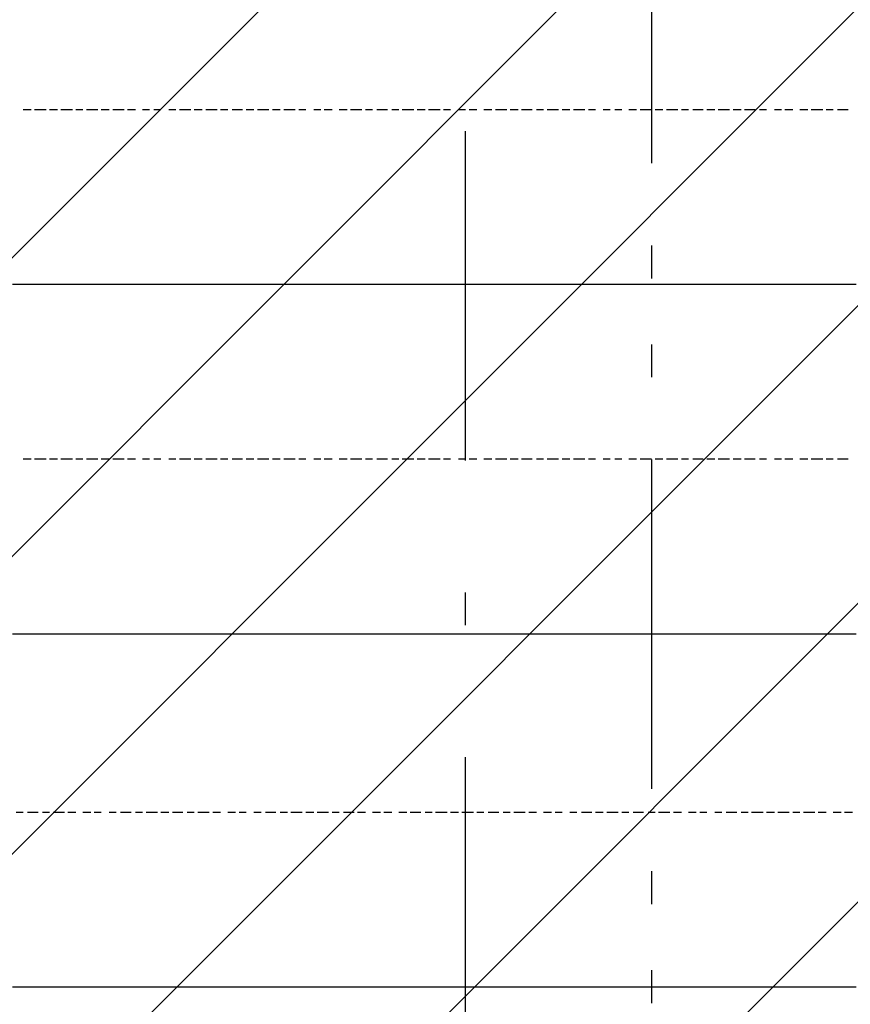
# Model space of a CAD drawing. Extents: x 997 to 109698, y 921 to 94021.
# Tile 583 of 656: x 25978 to 26924, y 49802 to 50923. Entities that reach past the tile are written whole.
import ezdxf

# ---------------------------------------------------------------- set-up
doc = ezdxf.new("R2010")
doc.units = 0
doc.header["$MEASUREMENT"] = 0
for name, color, linetype in [('12', 7, 'CONTINUOUS'), ('28', 7, 'CONTINUOUS'), ('40', 7, 'CONTINUOUS')]:
    doc.layers.add(name, color=color, linetype=linetype)

msp = doc.modelspace()

# ---------------------------------------------------------------- linework, layer by layer
at = {"layer": '12', "color": 1}
for p, q in [((25990.630503, 50820.563401), (25981.630503, 50820.563401)), ((26007.630503, 50820.563401), (25994.630503, 50820.563401)), ((26020.630503, 50820.563401), (26011.630503, 50820.563401)), ((26037.630503, 50820.563401), (26024.630503, 50820.563401)), ((26049.630503, 50820.563401), (26041.630503, 50820.563401)), ((26066.630503, 50820.563401), (26053.630503, 50820.563401)), ((26079.630503, 50820.563401), (26070.630503, 50820.563401)), ((26096.630503, 50820.563401), (26083.630503, 50820.563401)), ((26109.630503, 50820.563401), (26100.630503, 50820.563401)), ((26125.630503, 50820.563401), (26117.630503, 50820.563401)), ((26138.630503, 50820.563401), (26130.630503, 50820.563401)), ((26155.630503, 50820.563401), (26147.630503, 50820.563401)), ((26172.630503, 50820.563401), (26159.630503, 50820.563401)), ((26185.630503, 50820.563401), (26176.630503, 50820.563401)), ((26202.630503, 50820.563401), (26189.630503, 50820.563401)), ((26214.630503, 50820.563401), (26206.630503, 50820.563401)), ((26231.630503, 50820.563401), (26219.630503, 50820.563401)), ((26244.630503, 50820.563401), (26235.630503, 50820.563401)), ((26261.630503, 50820.563401), (26248.630503, 50820.563401)), ((26274.630503, 50820.563401), (26265.630503, 50820.563401)), ((26291.630503, 50820.563401), (26278.630503, 50820.563401)), ((26303.630503, 50820.563401), (26295.630503, 50820.563401)), ((26320.630503, 50820.563401), (26312.630503, 50820.563401)), ((26333.630503, 50820.563401), (26324.630503, 50820.563401)), ((26350.630503, 50820.563401), (26341.630503, 50820.563401)), ((26367.630503, 50820.563401), (26354.630503, 50820.563401)), ((26379.630503, 50820.563401), (26371.630503, 50820.563401)), ((26396.630503, 50820.563401), (26384.630503, 50820.563401)), ((26409.630503, 50820.563401), (26401.630503, 50820.563401)), ((26426.630503, 50820.563401), (26413.630503, 50820.563401)), ((26439.630503, 50820.563401), (26430.630503, 50820.563401)), ((26456.630503, 50820.563401), (26443.630503, 50820.563401)), ((26468.630503, 50820.563401), (26460.630503, 50820.563401)), ((26485.630503, 50820.563401), (26477.630503, 50820.563401)), ((26498.630503, 50820.563401), (26489.630503, 50820.563401)), ((26515.630503, 50820.563401), (26506.630503, 50820.563401)), ((26532.630503, 50820.563401), (26519.630503, 50820.563401)), ((26545.630503, 50820.563401), (26536.630503, 50820.563401)), ((26561.630503, 50820.563401), (26549.630503, 50820.563401)), ((26574.630503, 50820.563401), (26566.630503, 50820.563401)), ((26591.630503, 50820.563401), (26578.630503, 50820.563401)), ((26604.630503, 50820.563401), (26595.630503, 50820.563401)), ((26621.630503, 50820.563401), (26608.630503, 50820.563401)), ((26633.630503, 50820.563401), (26625.630503, 50820.563401)), ((26650.630503, 50820.563401), (26642.630503, 50820.563401)), ((26663.630503, 50820.563401), (26655.630503, 50820.563401)), ((26680.630503, 50820.563401), (26671.630503, 50820.563401)), ((26697.630503, 50820.563401), (26684.630503, 50820.563401)), ((26710.630503, 50820.563401), (26701.630503, 50820.563401)), ((26727.630503, 50820.563401), (26714.630503, 50820.563401)), ((26739.630503, 50820.563401), (26731.630503, 50820.563401)), ((26756.630503, 50820.563401), (26744.630503, 50820.563401)), ((26769.630503, 50820.563401), (26760.630503, 50820.563401)), ((26786.630503, 50820.563401), (26773.630503, 50820.563401)), ((26799.630503, 50820.563401), (26790.630503, 50820.563401)), ((26815.630503, 50820.563401), (26803.630503, 50820.563401)), ((26828.630503, 50820.563401), (26820.630503, 50820.563401)), ((26845.630503, 50820.563401), (26837.630503, 50820.563401)), ((26858.630503, 50820.563401), (26849.630503, 50820.563401)), ((26875.630503, 50820.563401), (26866.630503, 50820.563401)), ((26892.630503, 50820.563401), (26879.630503, 50820.563401)), ((26904.630503, 50820.563401), (26896.630503, 50820.563401)), ((26921.630503, 50820.563401), (26909.630503, 50820.563401)), ((25990.630503, 50422.563401), (25981.630503, 50422.563401)), ((26007.630503, 50422.563401), (25994.630503, 50422.563401)), ((26020.630503, 50422.563401), (26011.630503, 50422.563401)), ((26037.630503, 50422.563401), (26024.630503, 50422.563401)), ((26049.630503, 50422.563401), (26041.630503, 50422.563401)), ((26066.630503, 50422.563401), (26053.630503, 50422.563401)), ((26079.630503, 50422.563401), (26070.630503, 50422.563401)), ((26096.630503, 50422.563401), (26083.630503, 50422.563401)), ((26109.630503, 50422.563401), (26100.630503, 50422.563401)), ((26125.630503, 50422.563401), (26117.630503, 50422.563401)), ((26138.630503, 50422.563401), (26130.630503, 50422.563401)), ((26155.630503, 50422.563401), (26147.630503, 50422.563401)), ((26172.630503, 50422.563401), (26159.630503, 50422.563401)), ((26185.630503, 50422.563401), (26176.630503, 50422.563401)), ((26202.630503, 50422.563401), (26189.630503, 50422.563401)), ((26214.630503, 50422.563401), (26206.630503, 50422.563401)), ((26231.630503, 50422.563401), (26219.630503, 50422.563401)), ((26244.630503, 50422.563401), (26235.630503, 50422.563401)), ((26261.630503, 50422.563401), (26248.630503, 50422.563401)), ((26274.630503, 50422.563401), (26265.630503, 50422.563401)), ((26291.630503, 50422.563401), (26278.630503, 50422.563401)), ((26303.630503, 50422.563401), (26295.630503, 50422.563401)), ((26320.630503, 50422.563401), (26312.630503, 50422.563401)), ((26333.630503, 50422.563401), (26324.630503, 50422.563401)), ((26350.630503, 50422.563401), (26341.630503, 50422.563401)), ((26367.630503, 50422.563401), (26354.630503, 50422.563401)), ((26379.630503, 50422.563401), (26371.630503, 50422.563401)), ((26396.630503, 50422.563401), (26384.630503, 50422.563401)), ((26409.630503, 50422.563401), (26401.630503, 50422.563401)), ((26426.630503, 50422.563401), (26413.630503, 50422.563401)), ((26439.630503, 50422.563401), (26430.630503, 50422.563401)), ((26456.630503, 50422.563401), (26443.630503, 50422.563401)), ((26468.630503, 50422.563401), (26460.630503, 50422.563401)), ((26485.630503, 50422.563401), (26477.630503, 50422.563401)), ((26498.630503, 50422.563401), (26489.630503, 50422.563401)), ((26515.630503, 50422.563401), (26506.630503, 50422.563401)), ((26532.630503, 50422.563401), (26519.630503, 50422.563401)), ((26545.630503, 50422.563401), (26536.630503, 50422.563401)), ((26561.630503, 50422.563401), (26549.630503, 50422.563401)), ((26574.630503, 50422.563401), (26566.630503, 50422.563401)), ((26591.630503, 50422.563401), (26578.630503, 50422.563401)), ((26604.630503, 50422.563401), (26595.630503, 50422.563401)), ((26621.630503, 50422.563401), (26608.630503, 50422.563401)), ((26633.630503, 50422.563401), (26625.630503, 50422.563401)), ((26650.630503, 50422.563401), (26642.630503, 50422.563401)), ((26663.630503, 50422.563401), (26655.630503, 50422.563401)), ((26680.630503, 50422.563401), (26671.630503, 50422.563401)), ((26697.630503, 50422.563401), (26684.630503, 50422.563401)), ((26710.630503, 50422.563401), (26701.630503, 50422.563401)), ((26727.630503, 50422.563401), (26714.630503, 50422.563401)), ((26739.630503, 50422.563401), (26731.630503, 50422.563401)), ((26756.630503, 50422.563401), (26744.630503, 50422.563401)), ((26769.630503, 50422.563401), (26760.630503, 50422.563401)), ((26786.630503, 50422.563401), (26773.630503, 50422.563401)), ((26799.630503, 50422.563401), (26790.630503, 50422.563401)), ((26815.630503, 50422.563401), (26803.630503, 50422.563401)), ((26828.630503, 50422.563401), (26820.630503, 50422.563401)), ((26845.630503, 50422.563401), (26837.630503, 50422.563401)), ((26858.630503, 50422.563401), (26849.630503, 50422.563401)), ((26875.630503, 50422.563401), (26866.630503, 50422.563401)), ((26892.630503, 50422.563401), (26879.630503, 50422.563401)), ((26904.630503, 50422.563401), (26896.630503, 50422.563401)), ((26921.630503, 50422.563401), (26909.630503, 50422.563401)), ((25981.630503, 50020.563401), (25973.630503, 50020.563401)), ((25998.630503, 50020.563401), (25986.630503, 50020.563401)), ((26011.630503, 50020.563401), (26003.630503, 50020.563401)), ((26028.630503, 50020.563401), (26015.630503, 50020.563401)), ((26041.630503, 50020.563401), (26032.630503, 50020.563401)), ((26058.630503, 50020.563401), (26049.630503, 50020.563401)), ((26070.630503, 50020.563401), (26062.630503, 50020.563401)), ((26087.630503, 50020.563401), (26079.630503, 50020.563401)), ((26104.630503, 50020.563401), (26092.630503, 50020.563401)), ((26117.630503, 50020.563401), (26109.630503, 50020.563401)), ((26134.630503, 50020.563401), (26121.630503, 50020.563401)), ((26147.630503, 50020.563401), (26138.630503, 50020.563401)), ((26163.630503, 50020.563401), (26151.630503, 50020.563401)), ((26176.630503, 50020.563401), (26168.630503, 50020.563401)), ((26193.630503, 50020.563401), (26180.630503, 50020.563401)), ((26206.630503, 50020.563401), (26197.630503, 50020.563401)), ((26223.630503, 50020.563401), (26214.630503, 50020.563401)), ((26235.630503, 50020.563401), (26227.630503, 50020.563401)), ((26252.630503, 50020.563401), (26244.630503, 50020.563401)), ((26269.630503, 50020.563401), (26257.630503, 50020.563401)), ((26282.630503, 50020.563401), (26274.630503, 50020.563401)), ((26299.630503, 50020.563401), (26286.630503, 50020.563401)), ((26312.630503, 50020.563401), (26303.630503, 50020.563401)), ((26329.630503, 50020.563401), (26316.630503, 50020.563401)), ((26341.630503, 50020.563401), (26333.630503, 50020.563401)), ((26358.630503, 50020.563401), (26346.630503, 50020.563401)), ((26371.630503, 50020.563401), (26362.630503, 50020.563401)), ((26388.630503, 50020.563401), (26379.630503, 50020.563401)), ((26401.630503, 50020.563401), (26392.630503, 50020.563401)), ((26418.630503, 50020.563401), (26409.630503, 50020.563401)), ((26434.630503, 50020.563401), (26422.630503, 50020.563401)), ((26447.630503, 50020.563401), (26439.630503, 50020.563401)), ((26464.630503, 50020.563401), (26451.630503, 50020.563401)), ((26477.630503, 50020.563401), (26468.630503, 50020.563401)), ((26494.630503, 50020.563401), (26481.630503, 50020.563401)), ((26506.630503, 50020.563401), (26498.630503, 50020.563401)), ((26523.630503, 50020.563401), (26511.630503, 50020.563401)), ((26536.630503, 50020.563401), (26528.630503, 50020.563401)), ((26553.630503, 50020.563401), (26540.630503, 50020.563401)), ((26566.630503, 50020.563401), (26557.630503, 50020.563401)), ((26583.630503, 50020.563401), (26574.630503, 50020.563401)), ((26595.630503, 50020.563401), (26587.630503, 50020.563401)), ((26612.630503, 50020.563401), (26604.630503, 50020.563401)), ((26629.630503, 50020.563401), (26617.630503, 50020.563401)), ((26642.630503, 50020.563401), (26633.630503, 50020.563401)), ((26659.630503, 50020.563401), (26646.630503, 50020.563401)), ((26671.630503, 50020.563401), (26663.630503, 50020.563401)), ((26688.630503, 50020.563401), (26676.630503, 50020.563401)), ((26701.630503, 50020.563401), (26693.630503, 50020.563401)), ((26718.630503, 50020.563401), (26705.630503, 50020.563401)), ((26731.630503, 50020.563401), (26722.630503, 50020.563401)), ((26748.630503, 50020.563401), (26739.630503, 50020.563401)), ((26760.630503, 50020.563401), (26752.630503, 50020.563401)), ((26777.630503, 50020.563401), (26769.630503, 50020.563401)), ((26794.630503, 50020.563401), (26782.630503, 50020.563401)), ((26807.630503, 50020.563401), (26799.630503, 50020.563401)), ((26824.630503, 50020.563401), (26811.630503, 50020.563401)), ((26837.630503, 50020.563401), (26828.630503, 50020.563401)), ((26854.630503, 50020.563401), (26841.630503, 50020.563401)), ((26866.630503, 50020.563401), (26858.630503, 50020.563401)), ((26883.630503, 50020.563401), (26870.630503, 50020.563401)), ((26896.630503, 50020.563401), (26887.630503, 50020.563401)), ((26913.630503, 50020.563401), (26904.630503, 50020.563401)), ((26926.630503, 50020.563401), (26917.630503, 50020.563401))]:
    msp.add_line(p, q, dxfattribs=at)
at = {"layer": '12', "color": 5}
for p, q in [((25981.630503, 50621.563401), (25969.630503, 50621.563401)), ((25990.630503, 50621.563401), (25981.630503, 50621.563401)), ((25998.630503, 50621.563401), (25990.630503, 50621.563401)), ((26011.630503, 50621.563401), (25998.630503, 50621.563401)), ((26020.630503, 50621.563401), (26011.630503, 50621.563401)), ((26028.630503, 50621.563401), (26020.630503, 50621.563401)), ((26041.630503, 50621.563401), (26028.630503, 50621.563401)), ((26049.630503, 50621.563401), (26041.630503, 50621.563401)), ((26062.630503, 50621.563401), (26049.630503, 50621.563401)), ((26070.630503, 50621.563401), (26062.630503, 50621.563401)), ((26079.630503, 50621.563401), (26070.630503, 50621.563401)), ((26092.630503, 50621.563401), (26079.630503, 50621.563401)), ((26100.630503, 50621.563401), (26092.630503, 50621.563401)), ((26109.630503, 50621.563401), (26100.630503, 50621.563401)), ((26121.630503, 50621.563401), (26109.630503, 50621.563401)), ((26130.630503, 50621.563401), (26121.630503, 50621.563401)), ((26138.630503, 50621.563401), (26130.630503, 50621.563401)), ((26151.630503, 50621.563401), (26138.630503, 50621.563401)), ((26159.630503, 50621.563401), (26151.630503, 50621.563401)), ((26172.630503, 50621.563401), (26159.630503, 50621.563401)), ((26180.630503, 50621.563401), (26172.630503, 50621.563401)), ((26189.630503, 50621.563401), (26180.630503, 50621.563401)), ((26202.630503, 50621.563401), (26189.630503, 50621.563401)), ((26210.630503, 50621.563401), (26202.630503, 50621.563401)), ((26219.630503, 50621.563401), (26210.630503, 50621.563401)), ((26231.630503, 50621.563401), (26219.630503, 50621.563401)), ((26240.630503, 50621.563401), (26231.630503, 50621.563401)), ((26248.630503, 50621.563401), (26240.630503, 50621.563401)), ((26261.630503, 50621.563401), (26248.630503, 50621.563401)), ((26269.630503, 50621.563401), (26261.630503, 50621.563401)), ((26278.630503, 50621.563401), (26269.630503, 50621.563401)), ((26291.630503, 50621.563401), (26278.630503, 50621.563401)), ((26299.630503, 50621.563401), (26291.630503, 50621.563401)), ((26312.630503, 50621.563401), (26299.630503, 50621.563401)), ((26320.630503, 50621.563401), (26312.630503, 50621.563401)), ((26329.630503, 50621.563401), (26320.630503, 50621.563401)), ((26341.630503, 50621.563401), (26329.630503, 50621.563401)), ((26350.630503, 50621.563401), (26341.630503, 50621.563401)), ((26358.630503, 50621.563401), (26350.630503, 50621.563401)), ((26371.630503, 50621.563401), (26358.630503, 50621.563401)), ((26379.630503, 50621.563401), (26371.630503, 50621.563401)), ((26388.630503, 50621.563401), (26379.630503, 50621.563401)), ((26401.630503, 50621.563401), (26388.630503, 50621.563401)), ((26409.630503, 50621.563401), (26401.630503, 50621.563401)), ((26422.630503, 50621.563401), (26409.630503, 50621.563401)), ((26430.630503, 50621.563401), (26422.630503, 50621.563401)), ((26439.630503, 50621.563401), (26430.630503, 50621.563401)), ((26451.630503, 50621.563401), (26439.630503, 50621.563401)), ((26460.630503, 50621.563401), (26451.630503, 50621.563401)), ((26468.630503, 50621.563401), (26460.630503, 50621.563401)), ((26481.630503, 50621.563401), (26468.630503, 50621.563401)), ((26489.630503, 50621.563401), (26481.630503, 50621.563401)), ((26498.630503, 50621.563401), (26489.630503, 50621.563401)), ((26511.630503, 50621.563401), (26498.630503, 50621.563401)), ((26519.630503, 50621.563401), (26511.630503, 50621.563401)), ((26532.630503, 50621.563401), (26519.630503, 50621.563401)), ((26540.630503, 50621.563401), (26532.630503, 50621.563401)), ((26549.630503, 50621.563401), (26540.630503, 50621.563401)), ((26561.630503, 50621.563401), (26549.630503, 50621.563401)), ((26570.630503, 50621.563401), (26561.630503, 50621.563401)), ((26578.630503, 50621.563401), (26570.630503, 50621.563401)), ((26591.630503, 50621.563401), (26578.630503, 50621.563401)), ((26600.630503, 50621.563401), (26591.630503, 50621.563401)), ((26608.630503, 50621.563401), (26600.630503, 50621.563401)), ((26621.630503, 50621.563401), (26608.630503, 50621.563401)), ((26629.630503, 50621.563401), (26621.630503, 50621.563401)), ((26642.630503, 50621.563401), (26629.630503, 50621.563401)), ((26650.630503, 50621.563401), (26642.630503, 50621.563401)), ((26659.630503, 50621.563401), (26650.630503, 50621.563401)), ((26671.630503, 50621.563401), (26659.630503, 50621.563401)), ((26680.630503, 50621.563401), (26671.630503, 50621.563401)), ((26688.630503, 50621.563401), (26680.630503, 50621.563401)), ((26701.630503, 50621.563401), (26688.630503, 50621.563401)), ((26710.630503, 50621.563401), (26701.630503, 50621.563401)), ((26718.630503, 50621.563401), (26710.630503, 50621.563401)), ((26731.630503, 50621.563401), (26718.630503, 50621.563401)), ((26739.630503, 50621.563401), (26731.630503, 50621.563401)), ((26752.630503, 50621.563401), (26739.630503, 50621.563401)), ((26760.630503, 50621.563401), (26752.630503, 50621.563401)), ((26769.630503, 50621.563401), (26760.630503, 50621.563401)), ((26782.630503, 50621.563401), (26769.630503, 50621.563401)), ((26790.630503, 50621.563401), (26782.630503, 50621.563401)), ((26799.630503, 50621.563401), (26790.630503, 50621.563401)), ((26811.630503, 50621.563401), (26799.630503, 50621.563401)), ((26820.630503, 50621.563401), (26811.630503, 50621.563401)), ((26828.630503, 50621.563401), (26820.630503, 50621.563401)), ((26841.630503, 50621.563401), (26828.630503, 50621.563401)), ((26849.630503, 50621.563401), (26841.630503, 50621.563401)), ((26858.630503, 50621.563401), (26849.630503, 50621.563401)), ((26870.630503, 50621.563401), (26858.630503, 50621.563401)), ((26879.630503, 50621.563401), (26870.630503, 50621.563401)), ((26892.630503, 50621.563401), (26879.630503, 50621.563401)), ((26900.630503, 50621.563401), (26892.630503, 50621.563401)), ((26909.630503, 50621.563401), (26900.630503, 50621.563401)), ((26921.630503, 50621.563401), (26909.630503, 50621.563401)), ((26930.630503, 50621.563401), (26921.630503, 50621.563401)), ((25981.630503, 50223.563401), (25969.630503, 50223.563401)), ((25990.630503, 50223.563401), (25981.630503, 50223.563401)), ((25998.630503, 50223.563401), (25990.630503, 50223.563401)), ((26011.630503, 50223.563401), (25998.630503, 50223.563401)), ((26020.630503, 50223.563401), (26011.630503, 50223.563401)), ((26028.630503, 50223.563401), (26020.630503, 50223.563401)), ((26041.630503, 50223.563401), (26028.630503, 50223.563401)), ((26049.630503, 50223.563401), (26041.630503, 50223.563401)), ((26062.630503, 50223.563401), (26049.630503, 50223.563401)), ((26070.630503, 50223.563401), (26062.630503, 50223.563401)), ((26079.630503, 50223.563401), (26070.630503, 50223.563401)), ((26092.630503, 50223.563401), (26079.630503, 50223.563401)), ((26100.630503, 50223.563401), (26092.630503, 50223.563401)), ((26109.630503, 50223.563401), (26100.630503, 50223.563401)), ((26121.630503, 50223.563401), (26109.630503, 50223.563401)), ((26130.630503, 50223.563401), (26121.630503, 50223.563401)), ((26138.630503, 50223.563401), (26130.630503, 50223.563401)), ((26151.630503, 50223.563401), (26138.630503, 50223.563401)), ((26159.630503, 50223.563401), (26151.630503, 50223.563401)), ((26172.630503, 50223.563401), (26159.630503, 50223.563401)), ((26180.630503, 50223.563401), (26172.630503, 50223.563401)), ((26189.630503, 50223.563401), (26180.630503, 50223.563401)), ((26202.630503, 50223.563401), (26189.630503, 50223.563401)), ((26210.630503, 50223.563401), (26202.630503, 50223.563401)), ((26219.630503, 50223.563401), (26210.630503, 50223.563401)), ((26231.630503, 50223.563401), (26219.630503, 50223.563401)), ((26240.630503, 50223.563401), (26231.630503, 50223.563401)), ((26248.630503, 50223.563401), (26240.630503, 50223.563401)), ((26261.630503, 50223.563401), (26248.630503, 50223.563401)), ((26269.630503, 50223.563401), (26261.630503, 50223.563401)), ((26278.630503, 50223.563401), (26269.630503, 50223.563401)), ((26291.630503, 50223.563401), (26278.630503, 50223.563401)), ((26299.630503, 50223.563401), (26291.630503, 50223.563401)), ((26312.630503, 50223.563401), (26299.630503, 50223.563401)), ((26320.630503, 50223.563401), (26312.630503, 50223.563401)), ((26329.630503, 50223.563401), (26320.630503, 50223.563401)), ((26341.630503, 50223.563401), (26329.630503, 50223.563401)), ((26350.630503, 50223.563401), (26341.630503, 50223.563401)), ((26358.630503, 50223.563401), (26350.630503, 50223.563401)), ((26371.630503, 50223.563401), (26358.630503, 50223.563401)), ((26379.630503, 50223.563401), (26371.630503, 50223.563401)), ((26388.630503, 50223.563401), (26379.630503, 50223.563401)), ((26401.630503, 50223.563401), (26388.630503, 50223.563401)), ((26409.630503, 50223.563401), (26401.630503, 50223.563401)), ((26422.630503, 50223.563401), (26409.630503, 50223.563401)), ((26430.630503, 50223.563401), (26422.630503, 50223.563401)), ((26439.630503, 50223.563401), (26430.630503, 50223.563401)), ((26451.630503, 50223.563401), (26439.630503, 50223.563401)), ((26460.630503, 50223.563401), (26451.630503, 50223.563401)), ((26468.630503, 50223.563401), (26460.630503, 50223.563401)), ((26481.630503, 50223.563401), (26468.630503, 50223.563401)), ((26489.630503, 50223.563401), (26481.630503, 50223.563401)), ((26498.630503, 50223.563401), (26489.630503, 50223.563401)), ((26511.630503, 50223.563401), (26498.630503, 50223.563401)), ((26519.630503, 50223.563401), (26511.630503, 50223.563401)), ((26532.630503, 50223.563401), (26519.630503, 50223.563401)), ((26540.630503, 50223.563401), (26532.630503, 50223.563401)), ((26549.630503, 50223.563401), (26540.630503, 50223.563401)), ((26561.630503, 50223.563401), (26549.630503, 50223.563401)), ((26570.630503, 50223.563401), (26561.630503, 50223.563401)), ((26578.630503, 50223.563401), (26570.630503, 50223.563401)), ((26591.630503, 50223.563401), (26578.630503, 50223.563401)), ((26600.630503, 50223.563401), (26591.630503, 50223.563401)), ((26608.630503, 50223.563401), (26600.630503, 50223.563401)), ((26621.630503, 50223.563401), (26608.630503, 50223.563401)), ((26629.630503, 50223.563401), (26621.630503, 50223.563401)), ((26642.630503, 50223.563401), (26629.630503, 50223.563401)), ((26650.630503, 50223.563401), (26642.630503, 50223.563401)), ((26659.630503, 50223.563401), (26650.630503, 50223.563401)), ((26671.630503, 50223.563401), (26659.630503, 50223.563401)), ((26680.630503, 50223.563401), (26671.630503, 50223.563401)), ((26688.630503, 50223.563401), (26680.630503, 50223.563401)), ((26701.630503, 50223.563401), (26688.630503, 50223.563401)), ((26710.630503, 50223.563401), (26701.630503, 50223.563401)), ((26718.630503, 50223.563401), (26710.630503, 50223.563401)), ((26731.630503, 50223.563401), (26718.630503, 50223.563401)), ((26739.630503, 50223.563401), (26731.630503, 50223.563401)), ((26752.630503, 50223.563401), (26739.630503, 50223.563401)), ((26760.630503, 50223.563401), (26752.630503, 50223.563401)), ((26769.630503, 50223.563401), (26760.630503, 50223.563401)), ((26782.630503, 50223.563401), (26769.630503, 50223.563401)), ((26790.630503, 50223.563401), (26782.630503, 50223.563401)), ((26799.630503, 50223.563401), (26790.630503, 50223.563401)), ((26811.630503, 50223.563401), (26799.630503, 50223.563401)), ((26820.630503, 50223.563401), (26811.630503, 50223.563401)), ((26828.630503, 50223.563401), (26820.630503, 50223.563401)), ((26841.630503, 50223.563401), (26828.630503, 50223.563401)), ((26849.630503, 50223.563401), (26841.630503, 50223.563401)), ((26858.630503, 50223.563401), (26849.630503, 50223.563401)), ((26870.630503, 50223.563401), (26858.630503, 50223.563401)), ((26879.630503, 50223.563401), (26870.630503, 50223.563401)), ((26892.630503, 50223.563401), (26879.630503, 50223.563401)), ((26900.630503, 50223.563401), (26892.630503, 50223.563401)), ((26909.630503, 50223.563401), (26900.630503, 50223.563401)), ((26921.630503, 50223.563401), (26909.630503, 50223.563401)), ((26930.630503, 50223.563401), (26921.630503, 50223.563401)), ((25981.630503, 49821.563401), (25969.630503, 49821.563401)), ((25990.630503, 49821.563401), (25981.630503, 49821.563401)), ((25998.630503, 49821.563401), (25990.630503, 49821.563401)), ((26011.630503, 49821.563401), (25998.630503, 49821.563401)), ((26020.630503, 49821.563401), (26011.630503, 49821.563401)), ((26028.630503, 49821.563401), (26020.630503, 49821.563401)), ((26041.630503, 49821.563401), (26028.630503, 49821.563401)), ((26049.630503, 49821.563401), (26041.630503, 49821.563401)), ((26062.630503, 49821.563401), (26049.630503, 49821.563401)), ((26070.630503, 49821.563401), (26062.630503, 49821.563401)), ((26079.630503, 49821.563401), (26070.630503, 49821.563401)), ((26092.630503, 49821.563401), (26079.630503, 49821.563401)), ((26100.630503, 49821.563401), (26092.630503, 49821.563401)), ((26109.630503, 49821.563401), (26100.630503, 49821.563401)), ((26121.630503, 49821.563401), (26109.630503, 49821.563401)), ((26130.630503, 49821.563401), (26121.630503, 49821.563401)), ((26138.630503, 49821.563401), (26130.630503, 49821.563401)), ((26151.630503, 49821.563401), (26138.630503, 49821.563401)), ((26159.630503, 49821.563401), (26151.630503, 49821.563401)), ((26172.630503, 49821.563401), (26159.630503, 49821.563401)), ((26180.630503, 49821.563401), (26172.630503, 49821.563401)), ((26189.630503, 49821.563401), (26180.630503, 49821.563401)), ((26202.630503, 49821.563401), (26189.630503, 49821.563401)), ((26210.630503, 49821.563401), (26202.630503, 49821.563401)), ((26219.630503, 49821.563401), (26210.630503, 49821.563401)), ((26231.630503, 49821.563401), (26219.630503, 49821.563401)), ((26240.630503, 49821.563401), (26231.630503, 49821.563401)), ((26248.630503, 49821.563401), (26240.630503, 49821.563401)), ((26261.630503, 49821.563401), (26248.630503, 49821.563401)), ((26269.630503, 49821.563401), (26261.630503, 49821.563401)), ((26278.630503, 49821.563401), (26269.630503, 49821.563401)), ((26291.630503, 49821.563401), (26278.630503, 49821.563401)), ((26299.630503, 49821.563401), (26291.630503, 49821.563401)), ((26312.630503, 49821.563401), (26299.630503, 49821.563401)), ((26320.630503, 49821.563401), (26312.630503, 49821.563401)), ((26329.630503, 49821.563401), (26320.630503, 49821.563401)), ((26341.630503, 49821.563401), (26329.630503, 49821.563401)), ((26350.630503, 49821.563401), (26341.630503, 49821.563401)), ((26358.630503, 49821.563401), (26350.630503, 49821.563401)), ((26371.630503, 49821.563401), (26358.630503, 49821.563401)), ((26379.630503, 49821.563401), (26371.630503, 49821.563401)), ((26388.630503, 49821.563401), (26379.630503, 49821.563401)), ((26401.630503, 49821.563401), (26388.630503, 49821.563401)), ((26409.630503, 49821.563401), (26401.630503, 49821.563401)), ((26422.630503, 49821.563401), (26409.630503, 49821.563401)), ((26430.630503, 49821.563401), (26422.630503, 49821.563401)), ((26439.630503, 49821.563401), (26430.630503, 49821.563401)), ((26451.630503, 49821.563401), (26439.630503, 49821.563401)), ((26460.630503, 49821.563401), (26451.630503, 49821.563401)), ((26468.630503, 49821.563401), (26460.630503, 49821.563401)), ((26481.630503, 49821.563401), (26468.630503, 49821.563401)), ((26489.630503, 49821.563401), (26481.630503, 49821.563401)), ((26498.630503, 49821.563401), (26489.630503, 49821.563401)), ((26511.630503, 49821.563401), (26498.630503, 49821.563401)), ((26519.630503, 49821.563401), (26511.630503, 49821.563401)), ((26532.630503, 49821.563401), (26519.630503, 49821.563401)), ((26540.630503, 49821.563401), (26532.630503, 49821.563401)), ((26549.630503, 49821.563401), (26540.630503, 49821.563401)), ((26561.630503, 49821.563401), (26549.630503, 49821.563401)), ((26570.630503, 49821.563401), (26561.630503, 49821.563401)), ((26578.630503, 49821.563401), (26570.630503, 49821.563401)), ((26591.630503, 49821.563401), (26578.630503, 49821.563401)), ((26600.630503, 49821.563401), (26591.630503, 49821.563401)), ((26608.630503, 49821.563401), (26600.630503, 49821.563401)), ((26621.630503, 49821.563401), (26608.630503, 49821.563401)), ((26629.630503, 49821.563401), (26621.630503, 49821.563401)), ((26642.630503, 49821.563401), (26629.630503, 49821.563401)), ((26650.630503, 49821.563401), (26642.630503, 49821.563401)), ((26659.630503, 49821.563401), (26650.630503, 49821.563401)), ((26671.630503, 49821.563401), (26659.630503, 49821.563401)), ((26680.630503, 49821.563401), (26671.630503, 49821.563401)), ((26688.630503, 49821.563401), (26680.630503, 49821.563401)), ((26701.630503, 49821.563401), (26688.630503, 49821.563401)), ((26710.630503, 49821.563401), (26701.630503, 49821.563401)), ((26718.630503, 49821.563401), (26710.630503, 49821.563401)), ((26731.630503, 49821.563401), (26718.630503, 49821.563401)), ((26739.630503, 49821.563401), (26731.630503, 49821.563401)), ((26752.630503, 49821.563401), (26739.630503, 49821.563401)), ((26760.630503, 49821.563401), (26752.630503, 49821.563401)), ((26769.630503, 49821.563401), (26760.630503, 49821.563401)), ((26782.630503, 49821.563401), (26769.630503, 49821.563401)), ((26790.630503, 49821.563401), (26782.630503, 49821.563401)), ((26799.630503, 49821.563401), (26790.630503, 49821.563401)), ((26811.630503, 49821.563401), (26799.630503, 49821.563401)), ((26820.630503, 49821.563401), (26811.630503, 49821.563401)), ((26828.630503, 49821.563401), (26820.630503, 49821.563401)), ((26841.630503, 49821.563401), (26828.630503, 49821.563401)), ((26849.630503, 49821.563401), (26841.630503, 49821.563401)), ((26858.630503, 49821.563401), (26849.630503, 49821.563401)), ((26870.630503, 49821.563401), (26858.630503, 49821.563401)), ((26879.630503, 49821.563401), (26870.630503, 49821.563401)), ((26892.630503, 49821.563401), (26879.630503, 49821.563401)), ((26900.630503, 49821.563401), (26892.630503, 49821.563401)), ((26909.630503, 49821.563401), (26900.630503, 49821.563401)), ((26921.630503, 49821.563401), (26909.630503, 49821.563401)), ((26930.630503, 49821.563401), (26921.630503, 49821.563401))]:
    msp.add_line(p, q, dxfattribs=at)
at = {"layer": '28', "color": 2}
for p, q in [((14872.636205, 39555.61987), (34002.971573, 58685.955237)), ((14872.636205, 39216.208615), (34342.382828, 58685.955237)), ((14872.636205, 38876.79736), (34681.794083, 58685.955237)), ((14872.636205, 38537.386105), (35021.205338, 58685.955237)), ((14872.636205, 38197.97485), (35360.616592, 58685.955237)), ((14872.636205, 37858.563595), (35700.027847, 58685.955237))]:
    msp.add_line(p, q, dxfattribs=at)
at = {"layer": '28', "color": 4}
for p, q in [((26485.630503, 50421.063401), (26485.630503, 50796.063401)), ((26485.630503, 49708.563401), (26485.630503, 50083.563401))]:
    msp.add_line(p, q, dxfattribs=at)
at = {"layer": '28', "color": 4, "linetype": 'Continuous'}
msp.add_line((26485.630503, 50233.563401), (26485.630503, 50271.063401), dxfattribs=at)
at = {"layer": '40', "color": 8, "linetype": 'Continuous'}
for p, q in [((26697.636205, 51134.704238), (26697.636205, 50759.704238)), ((26697.636205, 50665.954238), (26697.636205, 50628.454238)), ((26697.636205, 50553.454238), (26697.636205, 50515.954238)), ((26697.636205, 50422.204238), (26697.636205, 50047.204238)), ((26697.636205, 49953.454238), (26697.636205, 49915.954238)), ((26697.636205, 49840.954238), (26697.636205, 49803.454238))]:
    msp.add_line(p, q, dxfattribs=at)

doc.saveas('drawing.dxf')
